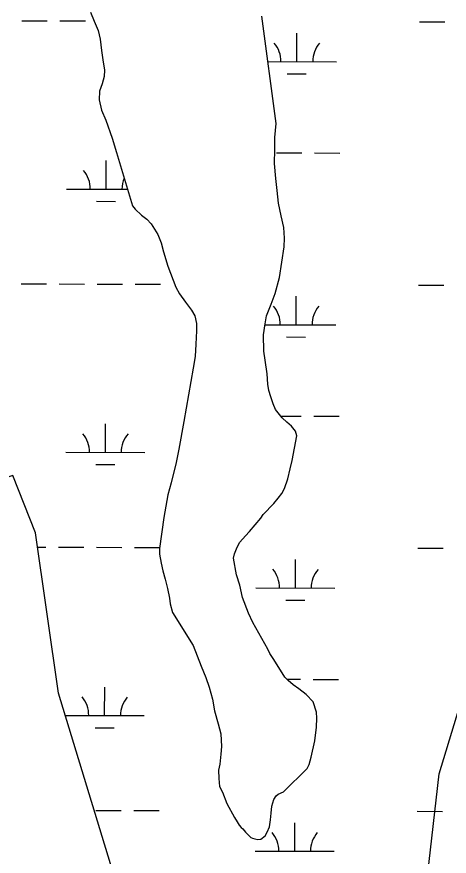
# Model space of a CAD drawing. Extents: x 3161615 to 3199515, y 867541 to 892976.
# Drawn here: x 3179205 to 3179751, y 881393 to 882454 of the extents above; entities that cross this region are included whole.
import ezdxf

# ---------------------------------------------------------------- set-up
doc = ezdxf.new("R2010")
doc.units = 0
for name, color, linetype in [('V-SITE-VEGE', 7, 'Continuous'), ('V-TOPO-SHOR', 7, 'Continuous'), ('V-WETL-SWMP', 7, 'Continuous')]:
    doc.layers.add(name, color=color, linetype=linetype)

msp = doc.modelspace()

# ---------------------------------------------------------------- linework, layer by layer
at = {"layer": 'V-SITE-VEGE'}
for points in [[(3179298.1, 882459.9), (3179302.7, 882448.5), (3179307.6, 882436.7), (3179310.4, 882425.5), (3179312.1, 882411.5), (3179313.8, 882399.6), (3179315.6, 882386.3), (3179315.4, 882378.4), (3179312.7, 882369.1), (3179309.6, 882360), (3179309, 882348.8), (3179311.9, 882335.8), (3179317.3, 882323.2), (3179325.3, 882300.7), (3179330.9, 882282.4), (3179351.1, 882215), (3179354.7, 882210.8)], [(3179542, 881474.1), (3179571.6, 881503.9), (3179574.5, 881508.7), (3179576.8, 881518.2), (3179581.3, 881538.9), (3179583.5, 881556), (3179584, 881567.5), (3179583.4, 881575.1), (3179579.2, 881587.9), (3179570.4, 881597.2), (3179561.3, 881604.6), (3179554.3, 881609.7), (3179547.6, 881614.8), (3179543.7, 881619.4), (3179535.9, 881631.5), (3179528.7, 881642.6), (3179524.6, 881649.2), (3179522.2, 881654.4), (3179503.1, 881688.3), (3179497.5, 881700.1), (3179490.2, 881720), (3179486.6, 881735.3), (3179482.4, 881748.6), (3179478.7, 881769.5), (3179480.2, 881774.9), (3179483.5, 881783.5), (3179486.8, 881789.9), (3179493.7, 881797.8), (3179499, 881803.5), (3179513.1, 881820.3), (3179516.3, 881824.9), (3179529.5, 881838.8), (3179535.2, 881845.6), (3179539.6, 881851.3), (3179543.3, 881857.5), (3179547.3, 881870), (3179550.3, 881882.4), (3179552.8, 881893.2), (3179558.6, 881924.4), (3179557, 881930.3), (3179551.8, 881936.5), (3179546, 881941.7), (3179540.1, 881946.8), (3179531.9, 881957.4), (3179528.8, 881964.7), (3179525.7, 881973.5), (3179523.5, 881981.4), (3179522, 881989.4), (3179521.3, 882002.7), (3179518.7, 882019.7), (3179517.1, 882031.3), (3179516.8, 882051.9), (3179518.7, 882065.8), (3179520.5, 882075.9), (3179526.4, 882090.9), (3179531.2, 882104.1), (3179537, 882124.4), (3179542.8, 882163.3), (3179543, 882174), (3179542.3, 882187.7), (3179539, 882202.4), (3179535.6, 882218.5), (3179533.7, 882234.3), (3179532, 882249.4), (3179530.7, 882268.6), (3179531.1, 882286.4), (3179531.1, 882301.4), (3179532.5, 882319.1), (3179514.5, 882454.6)], [(3179354.7, 882210.8), (3179362.4, 882203), (3179369.2, 882198.2), (3179374.9, 882192.1), (3179383.1, 882178.6), (3179387.3, 882168.4), (3179390.5, 882156.8), (3179396, 882138.8), (3179405.8, 882112.1), (3179410.4, 882103.6), (3179418, 882093.4), (3179425.8, 882083), (3179430, 882075.9), (3179432, 882066.4), (3179432.1, 882056.9), (3179431.3, 882040.1), (3179430.2, 882024.5), (3179427.9, 882009.9), (3179415.9, 881942.2), (3179409.6, 881907.3), (3179406.4, 881890.5), (3179400, 881865), (3179395.9, 881849.7), (3179393.1, 881835.3), (3179390.7, 881821), (3179385.1, 881781.8), (3179385.2, 881774.6), (3179387.4, 881763.5), (3179389.6, 881753.7), (3179392.3, 881743.2), (3179395.4, 881731.2), (3179397.7, 881719.2), (3179398.8, 881711.7), (3179401.6, 881701.1), (3179427.9, 881659.2), (3179437.7, 881632.9), (3179443.6, 881618.8), (3179447.9, 881606.5), (3179452.1, 881591.5), (3179454.9, 881576.7), (3179459.5, 881560.3), (3179462.9, 881547.5), (3179463.6, 881531.7), (3179462.7, 881521.9), (3179461.3, 881509.4), (3179459.6, 881501.5), (3179460.1, 881491.3), (3179460.9, 881480.9), (3179464.8, 881473.7), (3179470.3, 881459.5), (3179479.8, 881441.9), (3179483.2, 881436.5), (3179485.8, 881432.2), (3179488.6, 881429), (3179490.4, 881427.4), (3179494.1, 881423.3), (3179497.2, 881419.9), (3179499.4, 881417.8), (3179500.8, 881416.6), (3179502.7, 881415.7), (3179505.6, 881414.9), (3179509.4, 881414), (3179513.2, 881414.4), (3179518.9, 881418.6), (3179521.3, 881423.1), (3179524, 881430.2), (3179525.6, 881438.8), (3179526.3, 881447.1), (3179527, 881456.2), (3179529.6, 881464.6), (3179532.5, 881469), (3179535.2, 881471.5), (3179542, 881474.1)]]:
    msp.add_lwpolyline(points, dxfattribs=at)
at = {"layer": 'V-TOPO-SHOR'}
for points in [[(3179298.1, 882459.9), (3179302.7, 882448.5), (3179307.6, 882436.7), (3179310.4, 882425.5), (3179312.1, 882411.5), (3179313.8, 882399.6), (3179315.6, 882386.3), (3179315.4, 882378.4), (3179312.7, 882369.1), (3179309.6, 882360), (3179309, 882348.8), (3179311.9, 882335.8), (3179317.3, 882323.2), (3179325.3, 882300.7), (3179330.9, 882282.4), (3179351.1, 882215), (3179354.7, 882210.8)], [(3179542, 881474.1), (3179571.6, 881503.9), (3179574.5, 881508.7), (3179576.8, 881518.2), (3179581.3, 881538.9), (3179583.5, 881556), (3179584, 881567.5), (3179583.4, 881575.1), (3179579.2, 881587.9), (3179570.4, 881597.2), (3179561.3, 881604.6), (3179554.3, 881609.7), (3179547.6, 881614.8), (3179543.7, 881619.4), (3179535.9, 881631.5), (3179528.7, 881642.6), (3179524.6, 881649.2), (3179522.2, 881654.4), (3179503.1, 881688.3), (3179497.5, 881700.1), (3179490.2, 881720), (3179486.6, 881735.3), (3179482.4, 881748.6), (3179478.7, 881769.5), (3179480.2, 881774.9), (3179483.5, 881783.5), (3179486.8, 881789.9), (3179493.7, 881797.8), (3179499, 881803.5), (3179513.1, 881820.3), (3179516.3, 881824.9), (3179529.5, 881838.8), (3179535.2, 881845.6), (3179539.6, 881851.3), (3179543.3, 881857.5), (3179547.3, 881870), (3179550.3, 881882.4), (3179552.8, 881893.2), (3179558.6, 881924.4), (3179557, 881930.3), (3179551.8, 881936.5), (3179546, 881941.7), (3179540.1, 881946.8), (3179531.9, 881957.4), (3179528.8, 881964.7), (3179525.7, 881973.5), (3179523.5, 881981.4), (3179522, 881989.4), (3179521.3, 882002.7), (3179518.7, 882019.7), (3179517.1, 882031.3), (3179516.8, 882051.9), (3179518.7, 882065.8), (3179520.5, 882075.9), (3179526.4, 882090.9), (3179531.2, 882104.1), (3179537, 882124.4), (3179542.8, 882163.3), (3179543, 882174), (3179542.3, 882187.7), (3179539, 882202.4), (3179535.6, 882218.5), (3179533.7, 882234.3), (3179532, 882249.4), (3179530.7, 882268.6), (3179531.1, 882286.4), (3179531.1, 882301.4), (3179532.5, 882319.1), (3179514.5, 882454.6)], [(3179354.7, 882210.8), (3179362.4, 882203), (3179369.2, 882198.2), (3179374.9, 882192.1), (3179383.1, 882178.6), (3179387.3, 882168.4), (3179390.5, 882156.8), (3179396, 882138.8), (3179405.8, 882112.1), (3179410.4, 882103.6), (3179418, 882093.4), (3179425.8, 882083), (3179430, 882075.9), (3179432, 882066.4), (3179432.1, 882056.9), (3179431.3, 882040.1), (3179430.2, 882024.5), (3179427.9, 882009.9), (3179415.9, 881942.2), (3179409.6, 881907.3), (3179406.4, 881890.5), (3179400, 881865), (3179395.9, 881849.7), (3179393.1, 881835.3), (3179390.7, 881821), (3179385.1, 881781.8), (3179385.2, 881774.6), (3179387.4, 881763.5), (3179389.6, 881753.7), (3179392.3, 881743.2), (3179395.4, 881731.2), (3179397.7, 881719.2), (3179398.8, 881711.7), (3179401.6, 881701.1), (3179427.9, 881659.2), (3179437.7, 881632.9), (3179443.6, 881618.8), (3179447.9, 881606.5), (3179452.1, 881591.5), (3179454.9, 881576.7), (3179459.5, 881560.3), (3179462.9, 881547.5), (3179463.6, 881531.7), (3179462.7, 881521.9), (3179461.3, 881509.4), (3179459.6, 881501.5), (3179460.1, 881491.3), (3179460.9, 881480.9), (3179464.8, 881473.7), (3179470.3, 881459.5), (3179479.8, 881441.9), (3179483.2, 881436.5), (3179485.8, 881432.2), (3179488.6, 881429), (3179490.4, 881427.4), (3179494.1, 881423.3), (3179497.2, 881419.9), (3179499.4, 881417.8), (3179500.8, 881416.6), (3179502.7, 881415.7), (3179505.6, 881414.9), (3179509.4, 881414), (3179513.2, 881414.4), (3179518.9, 881418.6), (3179521.3, 881423.1), (3179524, 881430.2), (3179525.6, 881438.8), (3179526.3, 881447.1), (3179527, 881456.2), (3179529.6, 881464.6), (3179532.5, 881469), (3179535.2, 881471.5), (3179542, 881474.1)], [(3179677.5, 881053.4), (3179737.7, 881136.8), (3179738.1, 881280.9), (3179723.9, 881367.5), (3179738.7, 881497.2), (3179782.3, 881641.2), (3179897.9, 881741.8), (3179984.6, 881828), (3180028.1, 881914.4), (3180071.4, 881943.1), (3180143.5, 881957.3), (3180268.4, 881977.4)]]:
    msp.add_lwpolyline(points, dxfattribs=at)
at = {"layer": 'V-WETL-SWMP'}
for p, q in [((3179211.6, 882449), (3179243.6, 882448.9)), ((3179259.6, 882448.8), (3179291.6, 882448.8)), ((3179713.5, 882447.6), (3179745.5, 882447.5)), ((3179558.7, 882397.3), (3179558.8, 882433.3)), ((3179522.1, 882397.4), (3179608.7, 882397.1)), ((3179546.7, 882381.9), (3179570.7, 882381.8)), ((3179533, 882281.9), (3179565, 882281.8)), ((3179581, 882281.8), (3179613, 882281.7)), ((3179317.8, 882236.1), (3179317.9, 882272.1)), ((3179267.8, 882236.2), (3179344.8, 882236)), ((3179305.8, 882220.7), (3179329.8, 882220.6)), ((3179210.6, 882116.3), (3179242.6, 882116.2)), ((3179258.6, 882116.2), (3179290.6, 882116.1)), ((3179306.6, 882116), (3179338.6, 882115.9)), ((3179354.6, 882115.9), (3179386.6, 882115.8)), ((3179712.5, 882114.9), (3179744.5, 882114.8)), ((3179557.8, 882064.6), (3179557.9, 882100.6)), ((3179518.6, 882064.7), (3179607.8, 882064.5)), ((3179545.8, 882049.2), (3179569.8, 882049.1)), ((3179538.2, 881949.2), (3179564.1, 881949.1)), ((3179580.1, 881949.1), (3179612.1, 881949)), ((3179316.9, 881903.4), (3179317, 881939.4)), ((3179266.9, 881903.5), (3179366.9, 881903.3)), ((3179304.9, 881888), (3179328.9, 881887.9)), ((3179231.4, 881783.6), (3179241.7, 881783.5)), ((3179257.7, 881783.5), (3179289.7, 881783.4)), ((3179305.7, 881783.4), (3179337.7, 881783.3)), ((3179353.7, 881783.2), (3179385.3, 881783.1)), ((3179711.6, 881782.2), (3179743.6, 881782.1)), ((3179556.9, 881731.9), (3179557, 881767.9)), ((3179506.9, 881732.1), (3179606.9, 881731.8)), ((3179544.9, 881716.5), (3179568.9, 881716.5)), ((3179546.2, 881616.5), (3179563.2, 881616.5)), ((3179579.2, 881616.4), (3179611.2, 881616.3)), ((3179316, 881570.7), (3179316.1, 881606.7)), ((3179266.3, 881570.9), (3179366, 881570.6)), ((3179303.9, 881555.3), (3179327.9, 881555.3)), ((3179304.8, 881450.7), (3179336.8, 881450.6)), ((3179352.8, 881450.6), (3179384.8, 881450.5)), ((3179710.7, 881449.6), (3179742.7, 881449.5)), ((3179556, 881399.2), (3179556.1, 881435.2)), ((3179506, 881399.4), (3179606, 881399.1))]:
    msp.add_line(p, q, dxfattribs=at)
for points in [[(3179298.1, 882459.9), (3179302.7, 882448.5), (3179307.6, 882436.7), (3179310.4, 882425.5), (3179312.1, 882411.5), (3179313.8, 882399.6), (3179315.6, 882386.3), (3179315.4, 882378.4), (3179312.7, 882369.1), (3179309.6, 882360), (3179309, 882348.8), (3179311.9, 882335.8), (3179317.3, 882323.2), (3179325.3, 882300.7), (3179330.9, 882282.4), (3179351.1, 882215), (3179354.7, 882210.8)], [(3179542, 881474.1), (3179571.6, 881503.9), (3179574.5, 881508.7), (3179576.8, 881518.2), (3179581.3, 881538.9), (3179583.5, 881556), (3179584, 881567.5), (3179583.4, 881575.1), (3179579.2, 881587.9), (3179570.4, 881597.2), (3179561.3, 881604.6), (3179554.3, 881609.7), (3179547.6, 881614.8), (3179543.7, 881619.4), (3179535.9, 881631.5), (3179528.7, 881642.6), (3179524.6, 881649.2), (3179522.2, 881654.4), (3179503.1, 881688.3), (3179497.5, 881700.1), (3179490.2, 881720), (3179486.6, 881735.3), (3179482.4, 881748.6), (3179478.7, 881769.5), (3179480.2, 881774.9), (3179483.5, 881783.5), (3179486.8, 881789.9), (3179493.7, 881797.8), (3179499, 881803.5), (3179513.1, 881820.3), (3179516.3, 881824.9), (3179529.5, 881838.8), (3179535.2, 881845.6), (3179539.6, 881851.3), (3179543.3, 881857.5), (3179547.3, 881870), (3179550.3, 881882.4), (3179552.8, 881893.2), (3179558.6, 881924.4), (3179557, 881930.3), (3179551.8, 881936.5), (3179546, 881941.7), (3179540.1, 881946.8), (3179531.9, 881957.4), (3179528.8, 881964.7), (3179525.7, 881973.5), (3179523.5, 881981.4), (3179522, 881989.4), (3179521.3, 882002.7), (3179518.7, 882019.7), (3179517.1, 882031.3), (3179516.8, 882051.9), (3179518.7, 882065.8), (3179520.5, 882075.9), (3179526.4, 882090.9), (3179531.2, 882104.1), (3179537, 882124.4), (3179542.8, 882163.3), (3179543, 882174), (3179542.3, 882187.7), (3179539, 882202.4), (3179535.6, 882218.5), (3179533.7, 882234.3), (3179532, 882249.4), (3179530.7, 882268.6), (3179531.1, 882286.4), (3179531.1, 882301.4), (3179532.5, 882319.1), (3179514.5, 882454.6)], [(3179354.7, 882210.8), (3179362.4, 882203), (3179369.2, 882198.2), (3179374.9, 882192.1), (3179383.1, 882178.6), (3179387.3, 882168.4), (3179390.5, 882156.8), (3179396, 882138.8), (3179405.8, 882112.1), (3179410.4, 882103.6), (3179418, 882093.4), (3179425.8, 882083), (3179430, 882075.9), (3179432, 882066.4), (3179432.1, 882056.9), (3179431.3, 882040.1), (3179430.2, 882024.5), (3179427.9, 882009.9), (3179415.9, 881942.2), (3179409.6, 881907.3), (3179406.4, 881890.5), (3179400, 881865), (3179395.9, 881849.7), (3179393.1, 881835.3), (3179390.7, 881821), (3179385.1, 881781.8), (3179385.2, 881774.6), (3179387.4, 881763.5), (3179389.6, 881753.7), (3179392.3, 881743.2), (3179395.4, 881731.2), (3179397.7, 881719.2), (3179398.8, 881711.7), (3179401.6, 881701.1), (3179427.9, 881659.2), (3179437.7, 881632.9), (3179443.6, 881618.8), (3179447.9, 881606.5), (3179452.1, 881591.5), (3179454.9, 881576.7), (3179459.5, 881560.3), (3179462.9, 881547.5), (3179463.6, 881531.7), (3179462.7, 881521.9), (3179461.3, 881509.4), (3179459.6, 881501.5), (3179460.1, 881491.3), (3179460.9, 881480.9), (3179464.8, 881473.7), (3179470.3, 881459.5), (3179479.8, 881441.9), (3179483.2, 881436.5), (3179485.8, 881432.2), (3179488.6, 881429), (3179490.4, 881427.4), (3179494.1, 881423.3), (3179497.2, 881419.9), (3179499.4, 881417.8), (3179500.8, 881416.6), (3179502.7, 881415.7), (3179505.6, 881414.9), (3179509.4, 881414), (3179513.2, 881414.4), (3179518.9, 881418.6), (3179521.3, 881423.1), (3179524, 881430.2), (3179525.6, 881438.8), (3179526.3, 881447.1), (3179527, 881456.2), (3179529.6, 881464.6), (3179532.5, 881469), (3179535.2, 881471.5), (3179542, 881474.1)], [(3179127.5, 880773.5), (3179199.9, 880961.7), (3179359.1, 881265.8), (3179257.8, 881598.9), (3179228.8, 881801.6), (3179199.9, 881874), (3179113.1, 881845.1), (3179055.2, 881743.7), (3178982.8, 881526.5), (3178924.9, 881294.8), (3178838.1, 881048.6), (3178678.9, 880512.8), (3178534.2, 880339), (3178447.4, 880150.8), (3178375.1, 879962.5), (3178302.7, 879701.8), (3178230.4, 879542.5)]]:
    msp.add_lwpolyline(points, dxfattribs=at)
for centre, start, end in [((3179503.5, 882397.9), 359.0699, 40.6135), ((3179614, 882397.6), 139.0699, 180.6135), ((3179262.6, 882236.7), 359.0699, 40.6135), ((3179373.1, 882236.4), 157.1382, 180.6135), ((3179502.6, 882065.2), 359.0699, 40.6135), ((3179613.1, 882064.9), 139.0699, 180.6135), ((3179261.7, 881904), 359.0699, 40.6135), ((3179372.1, 881903.7), 139.0699, 180.6135), ((3179501.7, 881732.6), 359.0699, 40.6135), ((3179612.1, 881732.2), 139.0699, 180.6135), ((3179260.7, 881571.4), 359.0699, 40.6135), ((3179371.2, 881571), 139.0699, 180.6135), ((3179500.7, 881399.9), 359.0699, 40.6135), ((3179611.2, 881399.6), 139.0699, 180.6135)]:
    msp.add_arc(centre, 35.2, start, end, dxfattribs=at)

doc.saveas('drawing.dxf')
